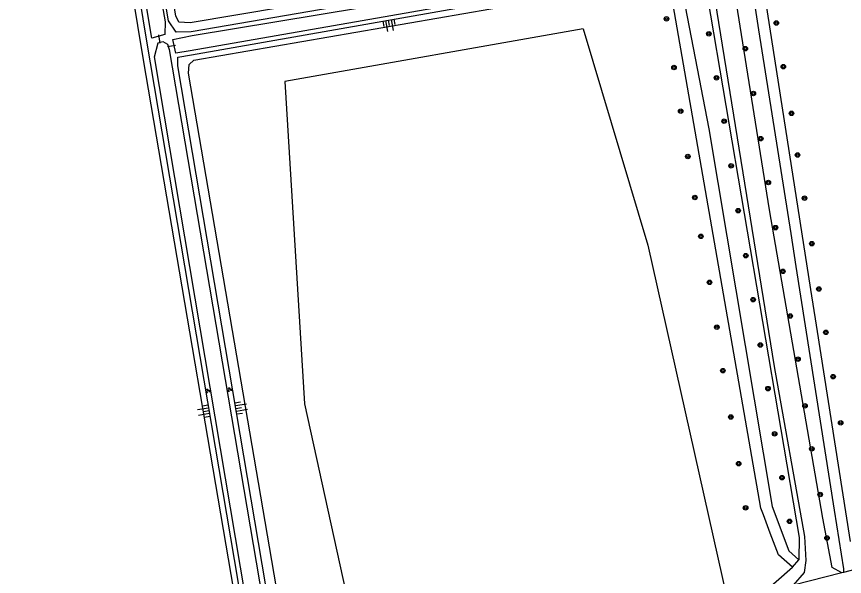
# Model space of a CAD drawing. Extents: x 133000 to 136000, y 400500 to 403500.
# Drawn here: x 134061.8 to 134208.5, y 401803.9 to 401903.1 of the extents above; entities that cross this region are included whole.
import ezdxf

# ---------------------------------------------------------------- set-up
doc = ezdxf.new("R2010")
doc.units = 0
for name, color, linetype in [('gg-knt-BGT kruinlijn', 7, 'Continuous'), ('gg-knt-bovenkant onderkant talud', 7, 'Continuous'), ('gg-knt-onverhard', 7, 'Continuous'), ('gg-kntw-greppel-droge sloot', 7, 'Continuous'), ('gg-kwrk-duiker nz buis', 7, 'Continuous'), ('gt-grn-groengrens', 7, 'Continuous'), ('gt-grn-weggrens', 7, 'Continuous'), ('gt-symb-boom', 7, 'Continuous'), ('gt-symb-groenvak', 7, 'Continuous'), ('gt-symb-talud symbool', 7, 'Continuous')]:
    doc.layers.add(name, color=color, linetype=linetype)

# ---------------------------------------------------------------- blocks, each defined once
blk = doc.blocks.new('gt0-BOOM')
at = {"layer": 'gt-symb-boom'}
for radius in [0.4, 0.2]:
    blk.add_circle((0, 0), radius, dxfattribs=at)
blk = doc.blocks.new('gt0-TALUD_1')
at = {"layer": 'gt-symb-talud symbool'}
for p, q in [((-1, -1), (-1, 0)), ((0.5, -2), (0.5, 0)), ((-0.5, -2), (-0.5, 0)), ((0, -1), (0, 0)), ((1, -1), (1, 0))]:
    blk.add_line(p, q, dxfattribs=at)
blk = doc.blocks.new('gt0-GRVAK')
at = {"layer": 'gt-symb-groenvak'}
for p, q in [((-0.11, 0.19), (-0.23, 0.24)), ((-0.18, 0.15), (0.09, 0.15)), ((-0.09, 0.21), (-0.16, 0.32)), ((-0.05, 0.21), (-0.05, 0.39)), ((0, 0.21), (0.06, 0.32)), ((0.01, 0.19), (0.13, 0.24)), ((0.26, -0.05), (0.2, 0.06)), ((0.3, -0.05), (0.3, 0.13)), ((0.35, -0.05), (0.41, 0.06)), ((-0.25, -0.23), (-0.36, -0.18)), ((-0.32, -0.26), (-0.05, -0.26)), ((-0.23, -0.21), (-0.29, -0.1)), ((-0.18, -0.2), (-0.18, -0.02)), ((-0.14, -0.21), (-0.07, -0.1)), ((-0.12, -0.23), (0, -0.18)), ((0.24, -0.07), (0.12, -0.02)), ((0.17, -0.11), (0.44, -0.11)), ((0.37, -0.07), (0.49, -0.02))]:
    blk.add_line(p, q, dxfattribs=at)

msp = doc.modelspace()

# ---------------------------------------------------------------- linework, layer by layer
at = {"layer": 'gg-knt-BGT kruinlijn'}
for points in [[(134069.1, 401994.58), (134084.86, 401898.76), (134107.82, 401762.81), (134062.51, 401741.91), (134061.81, 401740.39)], [(134116.63, 401730.75), (134117.59, 401733.75), (134115.25, 401746.61), (134107.94, 401790.65), (134090.38, 401894.42), (134090.39, 401895.96), (134092.81, 401896.37), (134168.35, 401909.74), (134167.53, 401913.32), (134092.75, 401900.42), (134090.08, 401900.37), (134088.73, 401902.4), (134072.94, 401995.28)]]:
    msp.add_lwpolyline(points, dxfattribs=at)
at = {"layer": 'gg-knt-bovenkant onderkant talud'}
for points in [[(134117.58, 401745.65), (134117.27, 401747.74), (134109.74, 401790.78), (134092.28, 401893.12), (134092.39, 401894.63), (134093.25, 401895.42), (134169.77, 401908.7), (134168.23, 401914.82), (134092.59, 401902.03), (134090.59, 401902.14), (134090.03, 401903.26), (134074.65, 401993.92), (134076.02, 401995.84)], [(134067.18, 401994.23), (134068.04, 401993.63), (134084.24, 401895.49), (134103.44, 401782.66)]]:
    msp.add_lwpolyline(points, dxfattribs=at)
at = {"layer": 'gg-knt-onverhard'}
for p, q in [((134210.37, 401805.1), (134208.36, 401804.55)), ((134208.36, 401804.55), (134208.06, 401804.47))]:
    msp.add_line(p, q, dxfattribs=at)
for points in [[(134199.48, 401802.33), (134201.43, 401804.54), (134201.73, 401806.7), (134201.48, 401810.95), (134196.11, 401841.1), (134184.31, 401914.22), (134176.94, 401959), (134169.49, 402000)], [(134208.06, 401804.47), (134206.36, 401805.42), (134204.66, 401814.19), (134195.23, 401868.87), (134188.24, 401912.6)]]:
    msp.add_lwpolyline(points, dxfattribs=at)
at = {"layer": 'gg-kntw-greppel-droge sloot'}
for points in [[(134070.03, 401993.63), (134070.14, 401994.2), (134070.64, 401994.44), (134071.4, 401994.31), (134072.08, 401993.47), (134088.17, 401902.22), (134088.06, 401899.95), (134085.76, 401899.3), (134070.03, 401993.63)], [(134092.59, 401897.08), (134090.05, 401896.67), (134089.5, 401899.07), (134092.91, 401899.76), (134167.57, 401912.17), (134167.41, 401910.21), (134092.59, 401897.08)], [(134105.11, 401755.38), (134109.1, 401757.51), (134104.23, 401789.38), (134086.25, 401896.01), (134086.89, 401898.49), (134087.74, 401898.72), (134088.56, 401898.24), (134088.84, 401897.3), (134107.03, 401790.02), (134114.51, 401746.25), (134116.72, 401733.7), (134116.18, 401732.27), (134083.24, 401702.95)]]:
    msp.add_lwpolyline(points, dxfattribs=at)
at = {"layer": 'gg-kwrk-duiker nz buis'}
for p, q in [((134086.98, 401899.91), (134087.23, 401898.45)), ((134088.58, 401897.81), (134089.96, 401898.05))]:
    msp.add_line(p, q, dxfattribs=at)
at = {"layer": 'gt-grn-groengrens'}
for p, q in [((134182.98, 401914.01), (134200.49, 401810.79)), ((134162.19, 401900.98), (134109.36, 401891.63)), ((134195.37, 401811.54), (134194.16, 401814.76)), ((134200.49, 401810.79), (134200.43, 401806.81)), ((134199.32, 401805.48), (134200.43, 401806.81)), ((134188.54, 401796.08), (134199.32, 401805.48))]:
    msp.add_line(p, q, dxfattribs=at)
for points in [[(134209.59, 401810.08), (134203.59, 401848.4), (134202.57, 401854.73), (134193.38, 401913.47)], [(134178.91, 401912.01), (134184.47, 401883.24), (134195.68, 401816.29), (134198.69, 401808.38), (134200.43, 401806.81)], [(134191.37, 401913.13), (134193.31, 401900.76), (134198.99, 401864.67), (134199.9, 401858.8), (134206.71, 401815.64), (134208.33, 401805.23), (134208.36, 401804.55)], [(134194.16, 401814.76), (134193.71, 401815.97), (134177.05, 401911.7)], [(134162.19, 401900.98), (134173.67, 401862.61), (134188.54, 401796.08)], [(134109.36, 401891.63), (134112.86, 401834.47), (134122.73, 401789.49), (134128.1, 401741.18)], [(134199.32, 401805.48), (134196.81, 401807.68), (134195.37, 401811.54)]]:
    msp.add_lwpolyline(points, dxfattribs=at)
at = {"layer": 'gt-grn-weggrens'}
msp.add_line((134208.06, 401804.47), (134199.48, 401802.33), dxfattribs=at)

# ---------------------------------------------------------------- block references
at = {"layer": 'gt-symb-boom'}
for p in [(134176.99, 401902.74), (134196.45, 401901.99), (134184.49, 401900.09), (134190.96, 401897.46), (134178.31, 401894.12), (134197.7, 401894.26), (134185.85, 401892.29), (134192.38, 401889.49), (134179.5, 401886.37), (134199.13, 401885.97), (134187.19, 401884.58), (134193.69, 401881.48), (134180.76, 401878.32), (134200.21, 401878.59), (134188.43, 401876.67), (134195.04, 401873.73), (134182.02, 401871.07), (134201.45, 401870.94), (134189.68, 401868.73), (134196.3, 401865.72), (134183.08, 401864.16), (134202.74, 401862.86), (134191.03, 401860.74), (134197.61, 401857.97), (134184.62, 401856.02), (134203.99, 401854.83), (134192.33, 401852.93), (134198.91, 401850.04), (134185.91, 401848.07), (134205.23, 401847.14), (134193.62, 401844.9), (134200.28, 401842.38), (134186.98, 401840.34), (134206.51, 401839.28), (134194.96, 401837.17), (134201.52, 401834.11), (134188.39, 401832.13), (134207.86, 401831.1), (134196.14, 401829.14), (134202.73, 401826.48), (134189.77, 401823.87), (134197.45, 401821.38), (134204.22, 401818.4), (134191, 401816.01), (134198.79, 401813.62), (134205.43, 401810.67)]:
    msp.add_blockref('gt0-BOOM', p, dxfattribs=at)
at = {"layer": 'gt-symb-groenvak'}
for p in [(134095.72, 401836.76), (134099.57, 401836.98)]:
    msp.add_blockref('gt0-GRVAK', p, dxfattribs=at)
at = {"layer": 'gt-symb-talud symbool'}
for p, xscale, yscale, rotation in [((134127.74, 401902.53), 1.000148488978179, 1.000148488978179, 10.309970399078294), ((134095.92, 401833.28), 0.9997104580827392, 0.999710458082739, -80.49998940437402), ((134100.68, 401833.6), 0.9998759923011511, 0.9998759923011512, 99.55652761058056)]:
    msp.add_blockref('gt0-TALUD_1', p, dxfattribs=dict(at, xscale=xscale, yscale=yscale, rotation=rotation))

doc.saveas('drawing.dxf')
